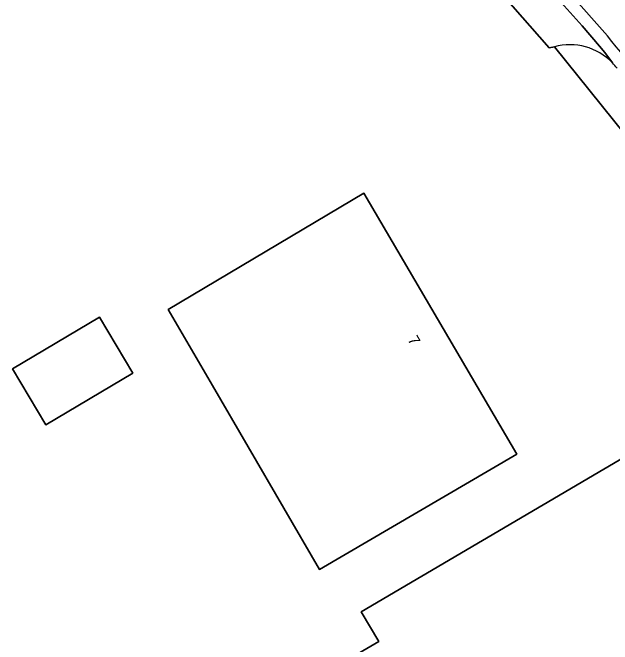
# Model space of a CAD drawing. Extents: x 157692 to 159674, y 381452 to 383291.
# Drawn here: x 159279 to 159332.9, y 382681.5 to 382738.3 of the extents above; entities that cross this region are included whole.
import ezdxf

# ---------------------------------------------------------------- set-up
doc = ezdxf.new("R2010")
doc.units = 0
for name, color, linetype in [('IMGEO_Erf', 7, 'Continuous'), ('IMGEO_Pand', 7, 'Continuous'), ('IMGEO_Pand_nummerreeks', 7, 'Continuous'), ('IMGEO_Parkeervlak_open', 7, 'Continuous'), ('IMGEO_Rijbaan_lokaal_open', 7, 'Continuous'), ('IMGEO_Voetpad_open', 7, 'Continuous')]:
    doc.layers.add(name, color=color, linetype=linetype)

msp = doc.modelspace()

# ---------------------------------------------------------------- linework, layer by layer
at = {"layer": 'IMGEO_Erf'}
msp.add_lwpolyline([(159366.788, 382666.68), (159360.659, 382679.535), (159360.409, 382679.398), (159357.244, 382686.085), (159357.378, 382686.156), (159355.765, 382689.51), (159350.447, 382700.567), (159347.43, 382706.265), (159344.52, 382711.533), (159340.059, 382718.24), (159334.981, 382725.97), (159335.085, 382726.003), (159327.675, 382735.201), (159327.206, 382735.106), (159323.079, 382739.848), (159323.259, 382740.036)], dxfattribs=at)
for points in [[(159292.983, 382711.588), (159310.553, 382722.043), (159324.291, 382698.587), (159306.582, 382688.247), (159296.948, 382704.782)], [(159281.989, 382701.245), (159279.008, 382706.276), (159286.825, 382710.907), (159289.806, 382705.875)], [(159308.877, 382679.983), (159311.889, 382681.755), (159310.331, 382684.433), (159337.572, 382700.464), (159341.881, 382703), (159350.776, 382687.886), (159346.467, 382685.35), (159328.859, 382674.988), (159328.043, 382676.375), (159315.384, 382668.925)]]:
    msp.add_lwpolyline(points, close=True, dxfattribs=at)
at = {"layer": 'IMGEO_Pand'}
for points in [[(159310.553, 382722.043), (159292.983, 382711.588), (159296.948, 382704.782), (159306.582, 382688.247), (159324.291, 382698.587)], [(159289.806, 382705.875), (159286.825, 382710.907), (159279.008, 382706.276), (159281.989, 382701.245)], [(159337.572, 382700.464), (159310.331, 382684.433), (159311.889, 382681.755), (159308.877, 382679.983), (159315.384, 382668.925), (159328.043, 382676.375), (159328.859, 382674.988), (159346.467, 382685.35), (159350.776, 382687.886), (159341.881, 382703)]]:
    msp.add_lwpolyline(points, close=True, dxfattribs=at)
at = {"layer": 'IMGEO_Parkeervlak_open'}
for points in [[(159332.882, 382733.773), (159332.194, 382734.694), (159331.728, 382735.262), (159330.172, 382737.101), (159328.557, 382738.887), (159328.413, 382739.04), (159325.833, 382741.65), (159323.198, 382744.203), (159320.507, 382746.698), (159317.825, 382749.079), (159316.739, 382750), (159315.188, 382751.351), (159313.495, 382752.74), (159310.804, 382754.886), (159308.064, 382756.969), (159305.276, 382758.987), (159302.442, 382760.941), (159299.564, 382762.828), (159298.369, 382763.583), (159296.338, 382764.944), (159294.264, 382766.237), (159292.148, 382767.462), (159289.994, 382768.618), (159288.159, 382769.525)], [(159323.259, 382740.036), (159323.079, 382739.848), (159327.206, 382735.106), (159327.675, 382735.201)]]:
    msp.add_lwpolyline(points, dxfattribs=at)
msp.add_arc((159329.082, 382730.125), 5.267, 43.8323, 105.4955, dxfattribs=at)
at = {"layer": 'IMGEO_Rijbaan_lokaal_open'}
msp.add_lwpolyline([(159329.126, 382739.961), (159332.441, 382736.183)], dxfattribs=at)
msp.add_arc((159188.243, 382617.627), 186.678, 33.27, 39.42604, dxfattribs=at)
at = {"layer": 'IMGEO_Voetpad_open'}
for points in [[(159288.159, 382769.525), (159289.994, 382768.618), (159292.148, 382767.462), (159294.264, 382766.237), (159296.338, 382764.944), (159298.369, 382763.583), (159299.564, 382762.828), (159302.442, 382760.941), (159305.276, 382758.987), (159308.064, 382756.969), (159310.804, 382754.886), (159313.495, 382752.74), (159315.188, 382751.351), (159316.739, 382750), (159317.825, 382749.079), (159320.507, 382746.698), (159323.198, 382744.203), (159325.833, 382741.65), (159328.413, 382739.04), (159328.557, 382738.887), (159330.172, 382737.101), (159331.728, 382735.262), (159332.194, 382734.694), (159332.882, 382733.773)], [(159332.441, 382736.183), (159329.126, 382739.961)], [(159327.675, 382735.201), (159335.085, 382726.003)]]:
    msp.add_lwpolyline(points, dxfattribs=at)
for centre, radius, start, end in [((159188.243, 382617.627), 186.678, 33.27, 39.42604), ((159329.082, 382730.125), 5.267, 43.8323, 105.4955), ((159329.16, 382730.187), 5.168, 36.7154, 43.9331), ((159329.16, 382730.187), 5.168, 36.7154, 43.9331)]:
    msp.add_arc(centre, radius, start, end, dxfattribs=at)

# ---------------------------------------------------------------- texts
at = {"layer": 'IMGEO_Pand_nummerreeks'}
msp.add_text('7', height=1, rotation=300.3572, dxfattribs=at).set_placement((159314.453, 382708.894))

doc.saveas('drawing.dxf')
